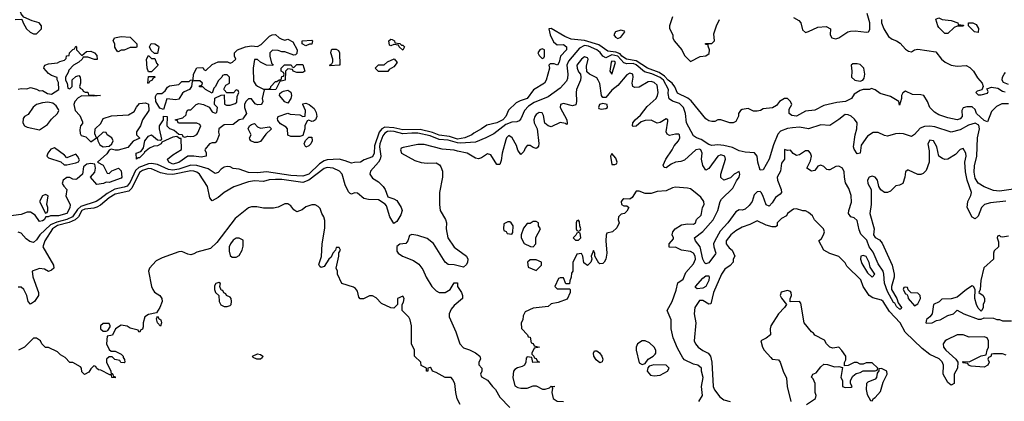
# Model space of a CAD drawing. Header units: inches. Extents: x 2380249 to 2585472, y 382747 to 546448.
# Tile 333 of 626: x 2541680 to 2548182, y 412392 to 414910. Entities that reach past the tile are written whole.
import ezdxf

# ---------------------------------------------------------------- set-up
doc = ezdxf.new("R2010")
doc.units = ezdxf.units.IN
doc.header["$MEASUREMENT"] = 0
doc.layers.add('C5441', color=7, linetype='Continuous')

msp = doc.modelspace()

# ---------------------------------------------------------------- linework, layer by layer
at = {"layer": 'C5441', "color": 4}
for points, elevation in [([(2541650, 414912), (2541694, 414914), (2541702, 414890), (2541724.7, 414850), (2541748.1, 414828.1), (2541770, 414816), (2541790, 414816), (2541822.7, 414850), (2541822.7, 414870), (2541808, 414890), (2541762.7, 414902.7), (2541706, 414926), (2541688.4, 414948.4), (2541655.3, 415050)], 12), ([(2545991.2, 414928.9), (2545971, 414870), (2545971.2, 414851.1), (2545992, 414810), (2545992, 414790), (2546002, 414770), (2546052, 414710), (2546070, 414674), (2546110, 414634), (2546173.6, 414666.4), (2546210, 414671), (2546232.7, 414687.3), (2546235.3, 414710), (2546226, 414734), (2546226, 414746), (2546214, 414746), (2546209, 414749), (2546208, 414752), (2546250, 414752), (2546268, 414770), (2546263.1, 414816.9), (2546281.2, 414870), (2546300.9, 414910)], 12), ([(2546790, 414924.7), (2546825.4, 414905.4), (2546838, 414890), (2546850, 414842), (2546870, 414826), (2546890, 414831), (2546950, 414860.7), (2547004.7, 414864.7), (2547034, 414850), (2547032, 414810), (2547042, 414790), (2547070, 414784), (2547090, 414791), (2547149.5, 414830.5), (2547165.6, 414834.4), (2547196.1, 414836.1), (2547272.9, 414827.1), (2547286, 414830), (2547294, 414846), (2547294, 414890), (2547277.2, 414950)], 12), ([(2548210, 414355.3), (2548166.4, 414353.6), (2548130, 414338), (2548096.9, 414303.1), (2548070, 414235.3), (2548050, 414243.7), (2547999, 414290), (2547990, 414318), (2547970, 414335.3), (2547934.6, 414334.6), (2547910, 414328), (2547901, 414310), (2547904.7, 414270), (2547890, 414255.3), (2547870, 414248.7), (2547810, 414262), (2547750, 414282), (2547720.2, 414300.2), (2547689.4, 414329.4), (2547674, 414370), (2547650, 414408.7), (2547630, 414414), (2547576.4, 414416.4), (2547530, 414438), (2547512, 414428), (2547502, 414410), (2547502, 414390), (2547490, 414346), (2547486, 414370), (2547464, 414384), (2547430, 414402), (2547362, 414422), (2547330, 414448), (2547304.7, 414455.3), (2547291.2, 414448.9), (2547250, 414448.7), (2547230, 414442), (2547190, 414418), (2547172, 414390), (2547134, 414370), (2547076.8, 414363.2), (2546990, 414344.5), (2546930, 414313.2), (2546870, 414305.2), (2546810, 414273.2), (2546778, 414278), (2546762, 414290), (2546760.4, 414319.6), (2546778, 414350), (2546769, 414370), (2546750, 414389), (2546730, 414389.2), (2546698, 414370), (2546676.9, 414343.1), (2546650.9, 414329.1), (2546590, 414322), (2546572, 414310), (2546550, 414305.1), (2546526, 414306), (2546490, 414323.7), (2546450, 414318), (2546438.8, 414310), (2546426.8, 414290), (2546426, 414274), (2546410, 414238), (2546391.2, 414228.9), (2546370, 414228.7), (2546310, 414248.7), (2546290, 414248), (2546270, 414238), (2546250, 414238), (2546230, 414242), (2546210, 414255.3), (2546113.3, 414373.3), (2546091.3, 414391.3), (2546024.4, 414424.4), (2546005.9, 414465.9), (2545988.5, 414490), (2545961.8, 414510), (2545937.9, 414537.9), (2545902.1, 414562.1), (2545826, 414590), (2545750, 414639), (2545687.6, 414650), (2545655.4, 414670), (2545644.5, 414684.5), (2545615.8, 414695.8), (2545562.9, 414702.9), (2545504.2, 414744.2), (2545410, 414772.2), (2545321.6, 414781.6), (2545279.6, 414799.6), (2545190, 414852.7), (2545174, 414850), (2545182.8, 414810), (2545204, 414764), (2545230, 414744.7), (2545270, 414746), (2545290.7, 414730.7), (2545291, 414710), (2545251, 414670), (2545242, 414630), (2545232, 414610), (2545210, 414618), (2545182, 414618), (2545174, 414610), (2545178, 414590), (2545156, 414510), (2545144.7, 414490), (2545072.4, 414447.6), (2545030, 414389.6), (2544984.9, 414375.1), (2544958.8, 414361.2), (2544908, 414312), (2544890.6, 414270), (2544870.5, 414250), (2544830, 414229.6), (2544765.5, 414214.5), (2544730, 414189.5), (2544678, 414162), (2544666, 414150), (2544618.8, 414130), (2544570, 414121.5), (2544518.1, 414138.1), (2544450, 414148.2), (2544405.4, 414165.4), (2544325.4, 414185.4), (2544210, 414183.7), (2544150, 414196.8), (2544090, 414199.7), (2544070.9, 414189.1), (2544053.2, 414166.8), (2544023.2, 414076.8), (2544021.3, 414030), (2544010, 414005.1), (2543955.5, 413984.5), (2543930, 413969), (2543891.6, 413968.4), (2543870, 413962), (2543830, 413979), (2543789.2, 413989.2), (2543710, 413984.7), (2543690, 413978.7), (2543660.4, 413959.6), (2543590.1, 413889.9), (2543550, 413876.9), (2543470, 413882.7), (2543310, 413906.9), (2543250, 413899.7), (2543190, 413901.7), (2543130, 413923.7), (2543090, 413929), (2543070, 413939), (2543050, 413941.2), (2543030, 413937.2), (2543010, 413924), (2542990, 413902), (2542970, 413894), (2542924.9, 413924.9), (2542850, 413947.9), (2542810, 413949.8), (2542730, 413924.5), (2542690, 413916.8), (2542662.3, 413922.3), (2542590, 413954.8), (2542550, 413961.6), (2542530, 413959.4), (2542466.2, 413933.8), (2542444.3, 413915.7), (2542410, 413838.7), (2542390, 413812.1), (2542370, 413803.7), (2542308.1, 413791.9), (2542256.7, 413763.3), (2542210, 413724.5), (2542183.8, 413710), (2542082.8, 413677.2), (2542061.9, 413658.1), (2542027.8, 413610), (2541990, 413591.3), (2541925.3, 413574.7), (2541883.5, 413556.5), (2541813.4, 413490), (2541790, 413458), (2541770, 413439.3), (2541747.3, 413447.3), (2541723.3, 413463.3), (2541690, 413502), (2541670, 413508.7)], 12), ([(2547371.2, 414911.1), (2547371.3, 414890), (2547386, 414850), (2547418, 414798), (2547441, 414781), (2547470, 414771), (2547495.2, 414755.2), (2547530, 414716), (2547550, 414701), (2547570, 414698), (2547589.3, 414710.7), (2547610, 414716), (2547730, 414698), (2547768.2, 414648.2), (2547790.5, 414630.5), (2547830, 414610.7), (2547870, 414604), (2547930, 414607.7), (2547953.8, 414593.8), (2547978.8, 414570), (2548005.5, 414525.5), (2548036, 414490), (2548042, 414470), (2548032.7, 414447.3), (2548002, 414438), (2547994, 414430), (2548010, 414414), (2548030, 414414), (2548070, 414426), (2548075.3, 414435.3), (2548067.3, 414452.7), (2548096.4, 414463.6), (2548138.8, 414458.8), (2548170, 414438), (2548187.3, 414432.7)], 12), ([(2541670, 414450.7), (2541690, 414456), (2541727.3, 414452.7), (2541750, 414462), (2541790, 414451.3), (2541810, 414441), (2541830, 414442), (2541863.5, 414423.5), (2541890, 414418), (2541938, 414450), (2541935.3, 414495.3), (2541928, 414512), (2541928, 414528), (2541890, 414542), (2541870, 414555.3), (2541838, 414590), (2541840.4, 414599.6), (2541846, 414610), (2541870, 414618), (2541930, 414624.7), (2541945.6, 414634.4), (2541976.4, 414643.6), (2541987.3, 414652.7), (2541988.9, 414671.1), (2542006, 414674), (2542008, 414690), (2542030, 414714), (2542042, 414718), (2542050, 414734), (2542054, 414730), (2542054, 414710), (2542090, 414674), (2542120.4, 414699.6), (2542150, 414702), (2542174, 414690), (2542190, 414674), (2542192, 414648), (2542172.7, 414647.3), (2542130, 414662), (2542098, 414662), (2542092, 414650), (2542070, 414628.7), (2542034, 414610), (2542003.6, 414576.4), (2541999.6, 414560.4), (2541982, 414530), (2541982, 414510), (2541994, 414490), (2541998, 414458), (2542010, 414454), (2542026, 414470), (2542027.3, 414512.7), (2542050, 414534), (2542070, 414542), (2542078, 414530), (2542082, 414510), (2542082, 414490), (2542074, 414470), (2542078, 414458), (2542094, 414450), (2542098, 414438), (2542112, 414432), (2542130, 414431.3), (2542134, 414414), (2542214, 414410), (2542170, 414406), (2542090, 414408), (2542065.4, 414394.6), (2542044.7, 414370), (2542038, 414350), (2542046, 414310), (2542076.8, 414276.8), (2542095.3, 414235.3), (2542094.4, 414225.6), (2542082, 414210), (2542076.9, 414183.1), (2542078, 414158), (2542086, 414146), (2542117.3, 414137.3), (2542150, 414104.7), (2542186, 414130), (2542176.4, 414156.4), (2542179, 414190), (2542214.6, 414225.4), (2542230, 414258), (2542285.6, 414274.4), (2542398, 414282), (2542436.6, 414303.4), (2542450, 414332), (2542470, 414356), (2542510, 414361), (2542531.3, 414351.3), (2542532, 414310), (2542491.3, 414250), (2542478, 414210), (2542452, 414170), (2542452, 414150), (2542472, 414128), (2542430, 414109), (2542393.2, 414066.8), (2542330, 414049), (2542310, 414048.7), (2542284.7, 414055.3), (2542270, 414048), (2542254.4, 414025.6), (2542194, 413970), (2542232, 413950), (2542258, 413898), (2542270, 413894), (2542288.4, 413911.6), (2542332, 413930), (2542350, 413912), (2542353.4, 413870), (2542350, 413864), (2542270, 413835.3), (2542250, 413838), (2542234, 413830), (2542190, 413822), (2542148, 413870), (2542175.5, 413904.5), (2542181.2, 413930), (2542176.4, 413956.4), (2542150, 413961.2), (2542123.5, 413956.5), (2542101, 413939), (2542094, 413890), (2542059.8, 413860.2), (2542050, 413855.3), (2542030, 413857.2), (2542010, 413869.2), (2541990, 413869.2), (2541966, 413850), (2541961, 413830), (2541970.7, 413810.7), (2541991.3, 413790), (2541984.7, 413744.7), (2542012, 413690), (2542010, 413668), (2541990.5, 413630), (2541935.1, 413615.1), (2541883.6, 413616.4), (2541868.7, 413608.7), (2541851.3, 413608.7), (2541842, 413590), (2541830, 413582), (2541810, 413578), (2541780.9, 413620.9), (2541750, 413639.5), (2541730, 413639.5), (2541690, 413624.2), (2541571.6, 413608.4)], 8), ([(2548322.3, 413802.3), (2548150, 413777.7), (2548110, 413782.6), (2548050, 413807), (2548010, 413831.6), (2547990, 413864.5), (2547983.5, 413903.5), (2547984.9, 413944.9), (2547999.9, 414010), (2548005, 414130), (2548017.8, 414190), (2548013.9, 414213.9), (2547990, 414227.4), (2547945.2, 414214.8), (2547890, 414182.9), (2547830, 414166.8), (2547722.9, 414202.9), (2547690, 414207.9), (2547654.1, 414205.9), (2547626.1, 414193.9), (2547590, 414153.3), (2547570, 414139.6), (2547516.8, 414156.8), (2547490, 414159.3), (2547463, 414157), (2547410, 414140.5), (2547390, 414145.1), (2547350, 414166), (2547315.3, 414164.7), (2547278, 414142), (2547237.1, 414082.9), (2547230.4, 414029.6), (2547210, 414025.2), (2547190, 414055.3), (2547185.6, 414070), (2547196.2, 414150), (2547207, 414190), (2547209.3, 414230), (2547193.3, 414253.3), (2547170, 414272.7), (2547150, 414282.7), (2547130, 414285.2), (2547090, 414252.3), (2547030, 414212.7), (2546970, 414215.1), (2546890, 414189.6), (2546830, 414200.4), (2546783.2, 414196.8), (2546750, 414192.1), (2546704.9, 414175.1), (2546686.2, 414153.8), (2546656.8, 414083.2), (2546630, 413989.3), (2546590, 413919), (2546570, 413918), (2546554, 413970), (2546549.4, 414009.4), (2546531.8, 414031.8), (2546470, 414035.1), (2546430, 414043.5), (2546386.2, 414066.2), (2546330, 414079.4), (2546290, 414083.7), (2546250, 414080.4), (2546230, 414087.1), (2546179.2, 414119.2), (2546149.3, 414130), (2546130, 414144.5), (2546083.5, 414230), (2546076.4, 414290), (2546063.1, 414330), (2546037.3, 414357.3), (2545990, 414372.2), (2545968, 414388), (2545962.9, 414422.9), (2545964.7, 414450), (2545931.2, 414510), (2545910, 414528.1), (2545853.4, 414553.4), (2545806.4, 414566.4), (2545750, 414612.3), (2545730, 414619.6), (2545690, 414619.5), (2545670, 414624.8), (2545629.8, 414670), (2545590, 414678.5), (2545550, 414657.6), (2545530, 414669.7), (2545512.8, 414692.8), (2545490.5, 414710.5), (2545435.5, 414735.5), (2545410, 414739.5), (2545377.2, 414722.8), (2545302.9, 414637.1), (2545294, 414610), (2545299.8, 414550), (2545297.7, 414522.3), (2545290, 414504.2), (2545250, 414456.9), (2545170, 414400.5), (2545076.3, 414363.7), (2545040.4, 414339.6), (2545013.4, 414310), (2544990, 414256), (2544977.1, 414242.9), (2544963.1, 414236.9), (2544930, 414234), (2544890, 414219.1), (2544810, 414156.8), (2544759.1, 414130), (2544690, 414102.5), (2544590, 414094.5), (2544570, 414096.2), (2544510, 414115.9), (2544450, 414120.2), (2544390, 414142.7), (2544310, 414160.2), (2544270, 414161.9), (2544210, 414156.5), (2544152.9, 414173), (2544130, 414175), (2544108.1, 414171.9), (2544090, 414162), (2544076.8, 414143.2), (2544058.6, 414090), (2544055.9, 414070), (2544063.8, 414010), (2544060.2, 413990), (2544050, 413969.6), (2543995.5, 413910), (2543993, 413890), (2544010, 413864.9), (2544050, 413840.3), (2544080.8, 413810), (2544093, 413790), (2544110, 413741), (2544150, 413728.4), (2544170, 413716.5), (2544199.6, 413670), (2544205.3, 413650), (2544197.4, 413622.6), (2544170, 413577.2), (2544150, 413565.2), (2544123.5, 413610), (2544102, 413682), (2544093.4, 413693.4), (2544050, 413721.7), (2543983.6, 413723.6), (2543953.2, 413730), (2543910, 413765.1), (2543890, 413766.3), (2543870, 413759.5), (2543862.7, 413762.7), (2543850, 413774), (2543830, 413820.9), (2543808.4, 413890), (2543790.7, 413910.7), (2543749, 413930), (2543710, 413934), (2543690, 413928.7), (2543590.1, 413849.9), (2543550, 413835.5), (2543410, 413855), (2543370, 413855.8), (2543327.9, 413852.1), (2543290, 413841.6), (2543230, 413846), (2543190, 413839.6), (2543094, 413806), (2543030, 413769.5), (2542990, 413736.2), (2542950, 413714), (2542934.8, 413734.8), (2542919.5, 413810), (2542867.3, 413890), (2542850, 413903), (2542830.7, 413910.7), (2542810, 413911.8), (2542690, 413888.8), (2542650.7, 413890.7), (2542610, 413898.7), (2542550, 413926.4), (2542530, 413927), (2542490, 413914.5), (2542470, 413901.5), (2542420.9, 413799.1), (2542400.6, 413779.4), (2542310, 413758.5), (2542270, 413734.4), (2542214.4, 413685.6), (2542190, 413672.8), (2542170, 413666.2), (2542110, 413660.2), (2542090, 413650.6), (2542067.3, 413610), (2542046.3, 413590), (2542007.3, 413572.7), (2541929.2, 413550.8), (2541895.8, 413530), (2541845.7, 413450), (2541831.8, 413410), (2541902.8, 413290), (2541906, 413270), (2541890, 413257.2), (2541870, 413249.3), (2541842.7, 413262.7), (2541810, 413269.2), (2541762, 413250), (2541767.3, 413212.7), (2541804, 413110), (2541802.8, 413090), (2541777.1, 413050), (2541750, 413033.2), (2541736, 413050), (2541727.6, 413090), (2541707.6, 413130), (2541690, 413144.7), (2541670, 413145.7)], 16), ([(2548191.5, 413711.5), (2548090, 413701.5), (2548050.6, 413690), (2548030.3, 413670), (2548010, 413612.7), (2547990, 413595.1), (2547970, 413606.6), (2547937.6, 413670), (2547941.6, 413710), (2547962, 413750), (2547964.4, 413770), (2547936.5, 413850), (2547925.8, 413905.8), (2547920.5, 413970), (2547929.3, 414010), (2547929, 414030), (2547910, 414059), (2547890, 414054), (2547860.4, 414019.6), (2547810, 413989), (2547790, 413988), (2547773.6, 413993.6), (2547748.7, 414008.7), (2547737.2, 414070), (2547715.3, 414110), (2547690, 414114), (2547678, 414090), (2547685.4, 414045.4), (2547684.7, 413970), (2547665.4, 413914.6), (2547645.4, 413894.6), (2547630, 413888.7), (2547610, 413888.7), (2547550, 413918), (2547543.6, 413916.4), (2547530, 413906), (2547524.7, 413870), (2547511.2, 413828.9), (2547490, 413818), (2547466.4, 413813.6), (2547430, 413778), (2547410, 413768.7), (2547390, 413768.7), (2547366.3, 413786.3), (2547353.2, 413810), (2547345.6, 413850), (2547330, 413871.8), (2547310, 413878), (2547290, 413871.6), (2547279.1, 413850), (2547280.7, 413830), (2547303.1, 413790), (2547302.6, 413690), (2547294.7, 413630), (2547322, 413530), (2547317.1, 413490), (2547330, 413473.4), (2547357.4, 413457.4), (2547375.9, 413435.9), (2547441.7, 413290), (2547455.3, 413230), (2547454.3, 413210), (2547436.5, 413150), (2547437.1, 413130), (2547471.9, 413070), (2547481.7, 413041.7), (2547502.8, 413010), (2547499.1, 413000.9), (2547490, 412999.3), (2547470, 413017.2), (2547458.6, 413038.6), (2547450, 413044.5), (2547410, 413115.3), (2547391.3, 413171.3), (2547387.2, 413230), (2547381.2, 413250), (2547350, 413299.5), (2547314.9, 413374.9), (2547288.5, 413410), (2547274.9, 413454.9), (2547234.6, 413494.6), (2547222.7, 413522.7), (2547210, 413584.5), (2547190, 413603.5), (2547169.2, 413610), (2547153.6, 413630), (2547155.1, 413650), (2547173.2, 413706.8), (2547170.6, 413749.4), (2547155.1, 413795.1), (2547134.2, 413834.2), (2547126, 413870), (2547125.3, 413905.3), (2547113, 413930), (2547090, 413942.7), (2547070, 413941.2), (2547030, 413919), (2547020.2, 413920.2), (2547010, 413922), (2546990, 413941.2), (2546970, 413949.2), (2546950, 413944), (2546930, 413915.3), (2546908, 413910), (2546878, 413930), (2546902.5, 413977.5), (2546908, 414010), (2546901.3, 414030), (2546890, 414043.6), (2546870, 414045.4), (2546830, 414017.6), (2546810, 414014), (2546787.2, 414027.2), (2546770, 414048.7), (2546750, 414046), (2546730, 414053.2), (2546730.8, 413990), (2546710, 413964), (2546703, 413910), (2546682.4, 413870), (2546683.1, 413850), (2546707.7, 413790), (2546710, 413768.7), (2546702, 413758), (2546670, 413737.2), (2546650, 413702), (2546630, 413679), (2546610, 413688.7), (2546587.3, 413750), (2546575.6, 413770), (2546570, 413775.6), (2546550, 413774.7), (2546544.4, 413770), (2546530, 413754), (2546515.8, 413710), (2546496.2, 413683.8), (2546470, 413659.5), (2546450, 413653.6), (2546430, 413654.7), (2546410, 413642.9), (2546357, 413570), (2546306.4, 413513.6), (2546269.5, 413450.5), (2546262.6, 413430), (2546263.6, 413410), (2546277.1, 413370), (2546274.9, 413365.1), (2546230, 413306), (2546210, 413299.6), (2546203.7, 413303.7), (2546190, 413329), (2546173.3, 413410), (2546143.5, 413450), (2546136.2, 413470), (2546190, 413513.1), (2546259.4, 413590), (2546290.8, 413650), (2546305.4, 413710), (2546314.1, 413725.9), (2546390, 413798.4), (2546412.8, 413847.2), (2546431.2, 413870), (2546436.2, 413890), (2546430, 413908.7), (2546398.8, 413890), (2546373.8, 413866.2), (2546328.7, 413850), (2546309.6, 413869.6), (2546309.4, 413890), (2546340.5, 413990), (2546336.3, 414010), (2546310, 414018.3), (2546290.7, 414010), (2546231.7, 413928.3), (2546210, 413917.2), (2546190, 413948.7), (2546182, 413990), (2546186.6, 414030), (2546177.4, 414050), (2546170, 414055.6), (2546144.4, 414050), (2546070, 413982.7), (2546045.9, 413974.2), (2546010, 413969.6), (2545983, 413957), (2545950, 413933.2), (2545935.3, 413935.3), (2545929.5, 413950), (2545947.8, 413990), (2545989.6, 414050), (2546002.2, 414077.8), (2546030.9, 414110), (2546038.9, 414130), (2546036.2, 414150), (2546030, 414155.1), (2546010, 414154.7), (2545970, 414146.6), (2545954.8, 414154.8), (2545949.6, 414170.4), (2545959.6, 414239.6), (2545959, 414250), (2545950, 414256), (2545910, 414231.8), (2545890, 414226.6), (2545850, 414247.3), (2545810, 414244.4), (2545784.6, 414235.4), (2545750, 414207), (2545730, 414204), (2545726.6, 414210), (2545729.6, 414230), (2545745.1, 414250), (2545780.1, 414279.9), (2545822.4, 414337.6), (2545882.6, 414390), (2545892.8, 414410), (2545895.3, 414430), (2545890, 414476.9), (2545870, 414494.4), (2545850, 414500.9), (2545830, 414499.2), (2545770, 414463.5), (2545742.4, 414462.4), (2545729.8, 414469.8), (2545723.5, 414490), (2545730.9, 414530), (2545729.6, 414549.6), (2545710, 414556.4), (2545690, 414545.1), (2545630, 414475.6), (2545590, 414445.6), (2545550, 414395.6), (2545530, 414396.2), (2545521.7, 414410), (2545510, 414488.7), (2545500.7, 414510), (2545490, 414526), (2545442, 414550), (2545425.6, 414565.6), (2545423.7, 414603.7), (2545433.3, 414650), (2545430, 414659), (2545410, 414664.5), (2545388.8, 414650), (2545359.5, 414610), (2545360.4, 414590), (2545370, 414566), (2545382.8, 414550), (2545384.9, 414530), (2545383, 414510), (2545357.6, 414450), (2545353.7, 414430), (2545356.4, 414370), (2545352.4, 414347.6), (2545330, 414340.9), (2545270, 414357), (2545250.8, 414349.2), (2545248.2, 414330), (2545294, 414250), (2545295.3, 414224.7), (2545290, 414218), (2545284.7, 414224.7), (2545250, 414232), (2545190, 414203.7), (2545169.6, 414209.6), (2545147, 414227), (2545138.6, 414278.6), (2545130, 414294.7), (2545110, 414298), (2545090, 414284.5), (2545081.1, 414270), (2545075.8, 414250), (2545077.1, 414230), (2545096.3, 414190), (2545108.2, 414091.8), (2545105.5, 414074.5), (2545096.1, 414063.9), (2545090, 414060.9), (2545070, 414067.3), (2545050, 414079.5), (2545030, 414079), (2545018, 414062), (2545010, 414039), (2544990, 414021.2), (2544970, 414048.7), (2544960.7, 414080.7), (2544932, 414130), (2544910, 414145.2), (2544894.8, 414130), (2544890, 414118), (2544866.7, 414030), (2544859.5, 413980.5), (2544850, 413955.3), (2544830, 413955.3), (2544790, 414017.2), (2544770, 414025.2), (2544730, 413997.2), (2544710, 413992.7), (2544690, 413996), (2544634, 414030), (2544570, 414041.3), (2544550, 414049.5), (2544470, 414055.1), (2544350, 414085.2), (2544310, 414085.2), (2544212.7, 414067.3), (2544198, 414062), (2544194, 414050), (2544202, 414030), (2544290, 413981), (2544330, 413966.8), (2544370, 413962.8), (2544430, 413964.7), (2544451.2, 413951.1), (2544459.8, 413939.8), (2544471.3, 413910), (2544471.3, 413870), (2544452, 413770), (2544451.3, 413690), (2544456, 413650), (2544490.9, 413590.9), (2544498, 413570), (2544496, 413530), (2544506.8, 413470), (2544548, 413408), (2544630.8, 413350), (2544638.8, 413330), (2544637.3, 413310), (2544630, 413295.3), (2544610, 413278), (2544550, 413293.2), (2544510, 413295.3), (2544489.3, 413309.3), (2544412.8, 413432.8), (2544370, 413466), (2544310, 413486.6), (2544270, 413492.7), (2544254.8, 413485.2), (2544242.8, 413450), (2544230, 413434), (2544190, 413427.6), (2544170, 413412.8), (2544170, 413383), (2544179.5, 413370), (2544208, 413350), (2544281.4, 413321.4), (2544316.2, 413296.2), (2544342.4, 413262.4), (2544364.9, 413210), (2544400.5, 413150), (2544430, 413120.5), (2544450, 413110.6), (2544490, 413110.8), (2544522, 413130), (2544550, 413174), (2544570, 413174), (2544572, 413150), (2544598, 413110), (2544604.7, 413090), (2544604.7, 413070), (2544550, 413024), (2544530, 412999), (2544514.8, 412970), (2544514.8, 412950), (2544561, 412850), (2544586, 412770), (2544610, 412744.7), (2544650, 412731.3), (2544690, 412711), (2544718, 412690), (2544722, 412670), (2544712, 412650), (2544712.7, 412632.7), (2544732, 412610), (2544732, 412590), (2544722, 412570), (2544730, 412554), (2544770, 412532), (2544801, 412490), (2544822.8, 412470), (2544850, 412418.8), (2544916, 412350)], 24), ([(2548210, 414482), (2548176.4, 414496.4), (2548168, 414510), (2548169, 414530), (2548182, 414550), (2548190, 414562)], 12), ([(2546165.2, 412390), (2546189.3, 412430), (2546182.7, 412490), (2546192.7, 412550), (2546182, 412590), (2546182, 412610), (2546158, 412630), (2546130, 412638), (2546070, 412666), (2546058.4, 412678.4), (2546022.7, 412742.7), (2545994.5, 412810), (2545980.9, 412870), (2545981.2, 412930), (2545955.3, 412990), (2545989, 413050), (2546015.5, 413124.5), (2546026.6, 413173.4), (2546061.2, 413198.8), (2546078.9, 413241.1), (2546130, 413298.8), (2546142, 413330), (2546139.5, 413350), (2546130, 413369), (2546110, 413381.2), (2546050, 413388.7), (2546010, 413408.7), (2545970, 413406), (2545968, 413410), (2545968.7, 413430), (2545996.4, 413463.6), (2545998, 413470), (2545989, 413490), (2545994, 413510), (2546009.2, 413530), (2546050, 413555.5), (2546090, 413562), (2546130, 413561), (2546142, 413570), (2546149.4, 413590.6), (2546179, 413621), (2546182, 413630), (2546189, 413670), (2546199, 413690), (2546197.2, 413710), (2546178, 413738), (2546130, 413779), (2546110, 413793.2), (2546090, 413797.2), (2546010, 413805.2), (2545990, 413801.2), (2545950, 413781.2), (2545890, 413775.3), (2545850, 413764), (2545810, 413762), (2545770, 413778), (2545750, 413778), (2545723.6, 413736.4), (2545710, 413726), (2545670, 413728), (2545659.6, 413720.4), (2545652, 413710), (2545654, 413690), (2545670, 413682), (2545690, 413682), (2545702, 413670), (2545690, 413646), (2545674, 413630), (2545652.7, 413627.3), (2545634, 413610), (2545632, 413590), (2545638, 413570), (2545623.6, 413536.4), (2545594, 413510), (2545558, 413502), (2545552.7, 413487.3), (2545550.8, 413450), (2545557.3, 413370), (2545550.5, 413330), (2545538.8, 413310), (2545530, 413301.2), (2545510, 413299), (2545503.7, 413303.7), (2545478, 413350), (2545478, 413370), (2545470, 413386), (2545454, 413350), (2545458, 413330), (2545451.3, 413310), (2545430, 413288.7), (2545404.7, 413304.7), (2545398, 413350), (2545390, 413366), (2545358, 413362), (2545332.7, 413307.3), (2545331.6, 413251.6), (2545323.6, 413236.4), (2545322, 413210), (2545312.7, 413187.3), (2545310, 413166), (2545287.3, 413167.3), (2545270, 413206), (2545250, 413206), (2545238, 413202), (2545214, 413150), (2545230, 413134), (2545310, 413134), (2545314, 413130), (2545314, 413110), (2545294.4, 413065.6), (2545236.8, 413043.2), (2545190, 413034), (2545170, 413018), (2545070, 413006), (2545018, 412982), (2545003.6, 412956.4), (2545002, 412930), (2544992, 412910), (2544992.7, 412872.7), (2545034, 412830), (2545038, 412818), (2545050, 412814), (2545058, 412778), (2545070, 412774), (2545078, 412758), (2545112, 412750), (2545078, 412742), (2545062, 412710), (2545062, 412702), (2545074, 412690), (2545078, 412678), (2545090, 412674), (2545098, 412658), (2545112, 412650), (2545068, 412648), (2545062, 412682), (2545030, 412686), (2545023.6, 412676.4), (2545022, 412650), (2545014, 412630), (2544998.8, 412621.2), (2544967.1, 412612.9), (2544950, 412602), (2544941, 412590), (2544936, 412550), (2544950, 412494), (2544970, 412482), (2544990, 412478), (2545030, 412478), (2545070, 412494), (2545090, 412494), (2545131.6, 412471.6), (2545150, 412471.3), (2545179, 412481), (2545190, 412491.3), (2545214, 412490), (2545194, 412486), (2545198, 412478), (2545193, 412450), (2545202.8, 412410), (2545230, 412393.4), (2545270.7, 412390.7)], 28), ([(2544588, 412370), (2544568.8, 412408.9), (2544559, 412450), (2544552.3, 412510), (2544539, 412539), (2544530, 412548), (2544488.8, 412548.9), (2544430, 412582), (2544406, 412590), (2544398, 412610), (2544390, 412615.3), (2544374, 412610), (2544374, 412590), (2544366, 412590), (2544366, 412610), (2544330, 412628), (2544328.7, 412650), (2544288, 412690), (2544288, 412730), (2544268, 412770), (2544268, 412890), (2544258, 412930), (2544250, 412946), (2544206, 412990), (2544206, 413030), (2544214.6, 413045.4), (2544218, 413070), (2544210, 413086), (2544174, 413070), (2544174, 413030), (2544150, 413006), (2544130, 413008), (2544070, 413038), (2544034.6, 413074.6), (2544010, 413088), (2543990, 413088), (2543950, 413068.7), (2543928.8, 413068.9), (2543919, 413079), (2543910, 413118), (2543896.5, 413136.5), (2543884.7, 413144.7), (2543806, 413170), (2543778, 413230), (2543778, 413250), (2543768.7, 413270), (2543788, 413350), (2543788, 413372), (2543798, 413390), (2543790, 413406), (2543770, 413406), (2543766, 413390), (2543747.3, 413370), (2543736.8, 413343.2), (2543721, 413330), (2543690, 413282), (2543670, 413275.3), (2543661.2, 413281.2), (2543655.3, 413295.3), (2543672.9, 413347.1), (2543678, 413430), (2543694, 413534), (2543694.6, 413585.4), (2543688.7, 413610), (2543675.3, 413630), (2543663.1, 413663.1), (2543650, 413678), (2543630, 413688), (2543610, 413688.7), (2543590, 413682), (2543570, 413674), (2543544.5, 413655.5), (2543510, 413642), (2543490, 413655.3), (2543470, 413682), (2543450, 413695.3), (2543430, 413695.3), (2543386.4, 413673.6), (2543354.8, 413665.2), (2543290, 413666.6), (2543245.8, 413674.2), (2543210, 413674.5), (2543190, 413669.3), (2543101.7, 413598.3), (2542981.4, 413438.6), (2542939.9, 413400.1), (2542850, 413376), (2542830, 413364), (2542810, 413359.3), (2542790, 413362.7), (2542750, 413379.3), (2542730, 413377.2), (2542621.4, 413338.6), (2542580.7, 413319.3), (2542538, 413270), (2542531.3, 413250), (2542550.8, 413150), (2542558.8, 413130), (2542570, 413111.3), (2542604.7, 413090), (2542618.8, 413070), (2542620.7, 413050), (2542606, 413010), (2542583.6, 412976.4), (2542530, 412965.2), (2542506.8, 412950), (2542494.8, 412910), (2542496, 412884), (2542491.6, 412868.4), (2542478, 412862), (2542472.7, 412847.3), (2542466, 412850), (2542462, 412862), (2542410, 412875.3), (2542390, 412888.7), (2542350, 412894), (2542312, 412870), (2542292.7, 412827.3), (2542258, 412822), (2542252, 412770), (2542270, 412734), (2542283.6, 412723.6), (2542310, 412722), (2542350, 412702), (2542362, 412690), (2542362, 412682), (2542372.7, 412667.3), (2542374, 412650), (2542370, 412646), (2542348.4, 412648.4), (2542342, 412662), (2542308.4, 412668.4), (2542290, 412686), (2542270, 412686), (2542254, 412670), (2542252, 412650), (2542282, 412590), (2542282, 412582), (2542294, 412570), (2542298, 412558), (2542310, 412554), (2542310, 412546), (2542289.1, 412549.1), (2542286, 412566), (2542274, 412566), (2542216.4, 412596.4), (2542200.4, 412600.4), (2542186, 412610), (2542182, 412622), (2542170, 412626), (2542150, 412606), (2542136.9, 412583.1), (2542108.4, 412568.4), (2542090, 412586), (2542088, 412610), (2542080.4, 412620.4), (2542030, 412648), (2542010, 412648), (2541980.4, 412680.4), (2541950, 412698), (2541930, 412718), (2541870, 412746), (2541850, 412746), (2541826, 412770), (2541818, 412790), (2541790, 412808), (2541770, 412808), (2541712, 412750), (2541672, 412730)], 24), ([(2548195.3, 412695.3), (2548170, 412706), (2548110, 412706), (2548098, 412702), (2548092.7, 412687.3), (2548078, 412682), (2548074, 412670), (2548082, 412650), (2548074, 412630), (2548050, 412618), (2547963.1, 412623.1), (2547946, 412630), (2547942, 412642), (2547910, 412646), (2547906, 412650), (2547910, 412654), (2547950, 412652), (2548030, 412692), (2548062, 412698), (2548068, 412730), (2548078, 412750), (2548078, 412790), (2548068, 412810), (2548050, 412817.2), (2547950, 412815.1), (2547910, 412829.4), (2547870, 412829.4), (2547802.5, 412797.5), (2547791.3, 412790), (2547778, 412770), (2547781, 412750), (2547796, 412730), (2547862, 412670), (2547874, 412650), (2547872, 412610), (2547851, 412570), (2547851, 412510), (2547830, 412498), (2547810, 412515.3), (2547777.2, 412570), (2547781.2, 412630), (2547772.7, 412652.7), (2547752.5, 412672.5), (2547690, 412701.2), (2547640.1, 412740.1), (2547527.5, 412847.5), (2547493.2, 412910), (2547424.4, 412984.4), (2547381.2, 413050), (2547370, 413059.3), (2547313.6, 413073.6), (2547288.7, 413090), (2547249, 413150), (2547234, 413194), (2547143.1, 413283.1), (2547130, 413306), (2547090, 413348), (2547030, 413366), (2546990, 413388), (2546958, 413450), (2546974.6, 413465.4), (2546988.7, 413490), (2546994, 413510), (2546989, 413530), (2546928, 413590), (2546914.6, 413614.6), (2546890, 413638), (2546868.7, 413648.7), (2546851.3, 413648.7), (2546810, 413662), (2546790, 413659), (2546751.3, 413630), (2546743.6, 413616.4), (2546710, 413598), (2546682, 413570), (2546682, 413550), (2546670, 413542), (2546650, 413542), (2546610, 413555.1), (2546550, 413582), (2546502.5, 413557.5), (2546450, 413541.2), (2546410, 413517.2), (2546376, 413490), (2546344.7, 413450), (2546344.7, 413430), (2546365.2, 413405.2), (2546384.7, 413390), (2546402, 413350), (2546391, 413329), (2546390.8, 413310), (2546372.3, 413287.7), (2546337.1, 413262.9), (2546314.8, 413230), (2546261.6, 413110), (2546244.7, 413035.3), (2546230, 413033.2), (2546190, 413056), (2546170, 413056), (2546138.4, 413010), (2546134.4, 412970), (2546144, 412910), (2546133.4, 412790), (2546142, 412770), (2546160.7, 412750), (2546190, 412728.2), (2546226, 412710), (2546242, 412690), (2546250.6, 412650), (2546258.8, 412490), (2546267.9, 412467.9), (2546302.5, 412422.5), (2546330, 412401), (2546370.8, 412390.8)], 28), ([(2548210, 413481.2), (2548170, 413475.3), (2548158, 413478), (2548150, 413486), (2548138, 413482), (2548134, 413470), (2548143.6, 413443.6), (2548144.7, 413410), (2548116, 413384), (2548110.9, 413369.1), (2548111.2, 413328.9), (2548047.3, 413272.7), (2548026, 413190), (2548022, 413130), (2548014, 413110), (2548042, 413090), (2548051.3, 413070), (2548051.3, 413050), (2548042, 413030), (2548042, 413010), (2548034, 412990), (2548030, 412986), (2548010, 413006), (2547998, 413030), (2547988, 413070), (2547988.7, 413130), (2547978, 413150), (2547970, 413154), (2547931.3, 413130), (2547870, 413078), (2547830, 413068), (2547770, 413066), (2547752, 413048), (2547714, 413030), (2547704.7, 412970), (2547691.2, 412948.9), (2547667.5, 412932.5), (2547664.7, 412910), (2547670, 412906.8), (2547706, 412910), (2547735.1, 412924.9), (2547758, 412930), (2547810, 412958), (2547846, 412970), (2547870, 412994), (2547914, 412970), (2548010, 412934), (2548030, 412934), (2548050, 412942), (2548110, 412941), (2548131.6, 412931.6), (2548151.2, 412931.1), (2548170, 412922), (2548230, 412922)], 28), ([(2546875.3, 412370), (2546935.3, 412410), (2546939, 412430), (2546933.2, 412450), (2546934, 412510), (2546920.2, 412540.2), (2546909.1, 412550.9), (2546918, 412570), (2546939.5, 412580.5), (2546970, 412618.8), (2546990, 412636), (2547015.3, 412635.3), (2547059.6, 412619.6), (2547090, 412622), (2547114, 412614), (2547102, 412550), (2547114, 412530), (2547114, 412490), (2547130, 412482), (2547170, 412484.7), (2547178, 412490), (2547166, 412510), (2547166, 412530), (2547182, 412558), (2547204.7, 412575.3), (2547230, 412582), (2547250, 412594), (2547330, 412594), (2547342, 412598), (2547346, 412610), (2547310, 412646), (2547270, 412646), (2547250, 412638), (2547230, 412638), (2547210, 412648), (2547190, 412648), (2547150, 412628), (2547126, 412626), (2547127.3, 412647.3), (2547135.3, 412664.7), (2547135.3, 412690), (2547110, 412728), (2547090, 412748), (2547050, 412742), (2547029.1, 412749.1), (2547008, 412770), (2546994.6, 412794.6), (2546930, 412829), (2546922, 412842), (2546909.2, 412850), (2546859.3, 412910), (2546838.6, 413038.6), (2546829.5, 413049.5), (2546768.8, 413048.9), (2546768.8, 413068.9), (2546777, 413090), (2546775.1, 413110), (2546770, 413117.2), (2546750, 413122), (2546708.1, 413111.9), (2546700.7, 413090), (2546710, 413071.3), (2546744.7, 413030), (2546730.8, 413010), (2546690.8, 412970), (2546641, 412890), (2546636, 412870), (2546638, 412830), (2546610, 412808.7), (2546574, 412790), (2546584.7, 412750), (2546596, 412730), (2546639.9, 412679.9), (2546650, 412670.8), (2546690, 412664.7), (2546701, 412650), (2546721, 412590), (2546743.5, 412543.5), (2546747.3, 412490), (2546771.3, 412390)], 32)]:
    msp.add_lwpolyline(points, dxfattribs=dict(at, elevation=elevation))
for points, elevation in [([(2547790, 414818), (2547750, 414858), (2547742, 414870), (2547730, 414914), (2547750, 414922), (2547771.3, 414911.3), (2547830, 414904.7), (2547874, 414890), (2547878, 414878), (2547912.7, 414872.7), (2547910, 414866), (2547870, 414866), (2547850, 414858), (2547810, 414818)], 12), ([(2548010, 414826), (2547986, 414830), (2547946, 414870), (2547946, 414890), (2547974, 414890), (2547996.9, 414876.9), (2548011.2, 414851.1)], 12), ([(2542330, 414698), (2542323.1, 414703.1), (2542308.4, 414728.4), (2542308, 414750), (2542298, 414770), (2542306, 414790), (2542350, 414798), (2542410, 414794), (2542454, 414750), (2542454, 414730), (2542450, 414726), (2542410, 414726), (2542370, 414708.7), (2542350, 414708)], 8), ([(2543430, 414774), (2543450, 414782), (2543483.6, 414763.6), (2543511.6, 414711.6), (2543510, 414686), (2543502, 414678), (2543490, 414675.3), (2543430, 414698), (2543410, 414698), (2543387.3, 414707.3), (2543350, 414708), (2543332, 414690), (2543332, 414670), (2543342, 414622), (2543352.7, 414612.7), (2543352, 414608), (2543310, 414608.7), (2543269, 414629), (2543250, 414648), (2543230, 414646), (2543221, 414590), (2543224.7, 414504.7), (2543239.6, 414479.6), (2543250, 414472), (2543290, 414452), (2543327.3, 414452.7), (2543338, 414462), (2543338, 414470), (2543370, 414502), (2543378, 414502), (2543394, 414514), (2543406, 414514), (2543410, 414534), (2543422, 414538), (2543426, 414550), (2543422, 414562), (2543406, 414570), (2543406, 414590), (2543428.4, 414611.6), (2543471.6, 414611.6), (2543478, 414598), (2543490, 414594), (2543510, 414614), (2543550, 414614), (2543562, 414570), (2543550, 414562), (2543510, 414562), (2543486, 414570), (2543482, 414582), (2543450, 414586), (2543434, 414570), (2543432, 414510), (2543398, 414502), (2543371.6, 414448.4), (2543294, 414446), (2543281, 414390), (2543284.7, 414370), (2543282, 414358), (2543274, 414350), (2543250, 414348), (2543234.6, 414354.6), (2543210, 414388), (2543190, 414388), (2543172, 414370), (2543164.7, 414350), (2543164.7, 414330), (2543178, 414290), (2543158.5, 414261.5), (2543150, 414254), (2543130, 414248.7), (2543090, 414218), (2543030, 414215.3), (2542994, 414190), (2542992, 414168), (2542996, 414150), (2542982, 414110), (2542970, 414098), (2542950, 414098), (2542934, 414090), (2542903.6, 414056.4), (2542902, 414050), (2542911.3, 414031.3), (2542910.5, 414009.5), (2542877.3, 414002.7), (2542830.6, 414009.4), (2542790.7, 414009.3), (2542730, 413967.6), (2542690, 413956), (2542665.2, 413970), (2542655.3, 413990), (2542690, 414018), (2542747.3, 414052.7), (2542746, 414126), (2542734, 414126), (2542718, 414138), (2542690, 414135.3), (2542618, 414102), (2542614, 414090), (2542590, 414078), (2542565.4, 414074.6), (2542536.9, 414063.1), (2542503.6, 414036.4), (2542502, 414030), (2542470, 413998), (2542462, 413998), (2542450, 413989), (2542448.7, 414030), (2542480.4, 414039.6), (2542488.7, 414050), (2542496.4, 414063.6), (2542506, 414110), (2542530, 414142), (2542550, 414151), (2542590, 414118), (2542610, 414114), (2542618, 414122), (2542604, 414190), (2542604, 414210), (2542628.7, 414250), (2542630, 414274), (2542654, 414270), (2542652, 414210), (2542670, 414192), (2542699.8, 414179.8), (2542730, 414154), (2542752.7, 414152.7), (2542758, 414138), (2542770, 414134), (2542790, 414142), (2542810, 414138), (2542830, 414142), (2542848.4, 414151.6), (2542856.4, 414163.6), (2542875.3, 414210), (2542870, 414218), (2542850, 414228), (2542732.7, 414227.3), (2542726, 414230), (2542722, 414242), (2542706, 414250), (2542758, 414262), (2542778, 414282), (2542780.4, 414299.6), (2542790, 414314), (2542810, 414314), (2542846, 414350), (2542863.1, 414356.9), (2542894, 414350), (2542932, 414332), (2542950, 414302), (2542970, 414294), (2542982, 414298), (2542986, 414330), (2542966, 414350), (2542967.3, 414392.7), (2543010, 414412), (2543030, 414414), (2543032, 414352), (2543044.7, 414344.7), (2543070, 414346), (2543103.1, 414356.9), (2543114, 414366), (2543116.4, 414403.6), (2543126, 414430), (2543122, 414442), (2543110, 414446), (2543092, 414428), (2543047.3, 414427.3), (2543030, 414446), (2543028.7, 414451.3), (2543042, 414478), (2543066, 414490), (2543066, 414530), (2543050, 414546), (2543030, 414546), (2543018, 414542), (2543014, 414530), (2542990, 414506), (2542972, 414470), (2542961, 414459), (2542950, 414426), (2542906, 414450), (2542890, 414466), (2542867.3, 414467.3), (2542867.3, 414472.7), (2542882, 414478), (2542886, 414490), (2542870, 414506), (2542830, 414506), (2542818, 414502), (2542814, 414470), (2542802, 414450), (2542766, 414434), (2542755.3, 414424.7), (2542730, 414386), (2542710, 414382), (2542651.6, 414388.4), (2542630, 414318), (2542605.2, 414325.2), (2542578, 414370), (2542576.4, 414403.6), (2542583.1, 414416.9), (2542590, 414422), (2542618, 414422), (2542640.4, 414439.6), (2542656.4, 414463.6), (2542670, 414474), (2542730, 414482), (2542750, 414502), (2542798, 414502), (2542808.4, 414511.6), (2542826, 414514), (2542828, 414550), (2542850, 414592), (2542890, 414594), (2542898, 414578), (2542910, 414574), (2542950, 414614), (2542990, 414631.3), (2543052, 414632), (2543070, 414622), (2543086, 414630), (2543106, 414650), (2543098, 414670), (2543098, 414690), (2543118, 414710), (2543170, 414731.3), (2543210, 414738), (2543250, 414732), (2543274.6, 414745.4), (2543330, 414802), (2543346, 414810), (2543370, 414812), (2543394, 414790), (2543410, 414782)], 8), ([(2545650, 414840.7), (2545614.8, 414830), (2545604, 414810), (2545613.4, 414793.4), (2545630, 414784.9), (2545650, 414794.8), (2545676, 414830), (2545673.4, 414833.4)], 12), ([(2542570, 414686), (2542547.3, 414707.3), (2542538, 414730), (2542548, 414752), (2542571.1, 414751.1), (2542595.3, 414735.3), (2542598, 414730), (2542590, 414686)], 8), ([(2543570, 414738), (2543546, 414750), (2543546, 414770), (2543610, 414774), (2543614, 414770), (2543610, 414748), (2543592.7, 414747.3)], 8), ([(2544202, 414742), (2544210, 414742), (2544222, 414730), (2544210, 414708.7), (2544186, 414730), (2544182, 414742), (2544150, 414746), (2544130, 414738), (2544122, 414742), (2544118, 414770), (2544130, 414782), (2544139.6, 414779.6), (2544154, 414770), (2544158, 414758), (2544190, 414752)], 8), ([(2542530, 414566), (2542522, 414590), (2542518, 414650), (2542530, 414674), (2542550, 414654), (2542572.7, 414652.7), (2542583.6, 414623.6), (2542594, 414610), (2542550, 414566)], 8), ([(2543730, 414606), (2543726, 414610), (2543742, 414618), (2543747.3, 414632.7), (2543748, 414650), (2543735.3, 414690), (2543738, 414710), (2543744, 414716), (2543770, 414716), (2543785.4, 414705.4), (2543791.3, 414690), (2543794, 414610), (2543790, 414608.7)], 8), ([(2545130, 414718), (2545114, 414710), (2545102, 414690), (2545110, 414674), (2545130, 414654), (2545142, 414658), (2545146, 414670), (2545146, 414710)], 12), ([(2544050, 414568), (2544028, 414590), (2544050, 414612), (2544087.3, 414612.7), (2544108.4, 414631.6), (2544151.6, 414651.6), (2544172.7, 414627.3), (2544150, 414598), (2544119.6, 414580.4), (2544110, 414568.7)], 8), ([(2545590, 414635.7), (2545586.4, 414630), (2545578, 414570), (2545590, 414550.8), (2545613.3, 414626.7), (2545610, 414634)], 24), ([(2547210, 414619), (2547182, 414618), (2547171.3, 414608.7), (2547176, 414570), (2547172, 414530), (2547194, 414510), (2547230, 414504.7), (2547248.4, 414511.6), (2547256.4, 414523.6), (2547262, 414550), (2547254, 414590), (2547230, 414614)], 12), ([(2542530, 414488), (2542526, 414490), (2542530, 414534), (2542570, 414534), (2542574, 414530), (2542558, 414522), (2542554, 414510), (2542538, 414502)], 8), ([(2543450, 414358), (2543430, 414368), (2543395.3, 414410), (2543398, 414422), (2543408.4, 414431.6), (2543421.2, 414438.8), (2543450, 414444.7), (2543470, 414432), (2543474.8, 414410), (2543470.7, 414389.3)], 8), ([(2541866, 414366), (2541830, 414362), (2541790, 414349.4), (2541768.3, 414331.7), (2541735.6, 414284.4), (2541711.3, 414270), (2541702.8, 414257.2), (2541701, 414230), (2541711.3, 414210), (2541730, 414200.7), (2541810, 414182.8), (2541862.4, 414217.6), (2541890, 414253.4), (2541929.3, 414290), (2541939, 414310), (2541936.5, 414316.5), (2541921.2, 414341.2), (2541898, 414358)], 8), ([(2543610, 414238), (2543590, 414246), (2543578, 414242), (2543562, 414210), (2543562, 414190), (2543550, 414146), (2543530, 414138), (2543470, 414138), (2543450, 414148.7), (2543448, 414190), (2543440.4, 414200.4), (2543403.1, 414223.1), (2543384.7, 414244.7), (2543382, 414258), (2543386, 414270), (2543450, 414292), (2543466.4, 414286.4), (2543530, 414281), (2543550, 414272), (2543566, 414274), (2543568, 414310), (2543548.7, 414350), (2543550, 414354), (2543570, 414358), (2543590.8, 414350.8), (2543623.6, 414323.6), (2543636.9, 414296.9), (2543642, 414270), (2543634, 414250), (2543619.6, 414240.4)], 8), ([(2545530, 414356.8), (2545508, 414350), (2545501.6, 414330), (2545504.2, 414324.2), (2545520.3, 414320.3), (2545550, 414323.6), (2545560.7, 414330), (2545558.4, 414350)], 28), ([(2543270, 414194), (2543330, 414202), (2543342, 414190), (2543305.4, 414154.6), (2543270, 414105.2), (2543250, 414099), (2543230, 414099), (2543206, 414110), (2543200.4, 414120.4), (2543198, 414130), (2543208, 414150), (2543188.7, 414190), (2543198, 414210), (2543210, 414218), (2543230, 414224.7), (2543250, 414202)], 8), ([(2542230, 414168), (2542192, 414130), (2542196, 414110), (2542210, 414084.7), (2542230, 414070.8), (2542270, 414076), (2542288.7, 414090), (2542298, 414110), (2542289, 414130), (2542258, 414150), (2542250, 414166)], 8), ([(2543570, 414068), (2543558, 414090), (2543567.3, 414112.7), (2543590, 414134), (2543610, 414134), (2543611.3, 414110), (2543602, 414090), (2543590, 414078)], 8), ([(2541910, 414064), (2541885.2, 414054.8), (2541866, 414030), (2541858, 414010), (2541870, 413998), (2541951.6, 413971.6), (2541972.7, 413952.7), (2541990, 413952), (2542050, 413964.7), (2542068.7, 413971.3), (2542075.3, 413984.7), (2542062, 414010), (2542050, 414022), (2541990, 413998), (2541976, 414016)], 8), ([(2545590, 414026), (2545582, 414010), (2545590, 413954), (2545610, 413954), (2545622, 413958), (2545626, 413970), (2545616.4, 413996.4)], 28), ([(2541850, 413755.3), (2541830, 413748), (2541811.3, 413710), (2541850, 413634), (2541862, 413638), (2541866, 413650), (2541866, 413670), (2541858, 413690), (2541867.3, 413747.3)], 8), ([(2544916.4, 413576.4), (2544903.6, 413576.4), (2544878, 413562), (2544874, 413530), (2544878, 413518), (2544892.7, 413512.7), (2544898, 413498), (2544930, 413494), (2544935.3, 413504.7), (2544938, 413550), (2544926, 413570)], 28), ([(2545090, 413578), (2545070, 413578), (2545050, 413566), (2545030, 413566), (2545006.8, 413533.2), (2544992, 413490), (2544992, 413470), (2545012, 413432), (2545052.7, 413412.7), (2545070, 413412), (2545088, 413430), (2545088.4, 413471.6), (2545118, 413530), (2545106, 413550), (2545106, 413570)], 28), ([(2545370, 413586), (2545358, 413582), (2545354, 413570), (2545354, 413530), (2545358, 413518), (2545370, 413514), (2545382, 413518), (2545386, 413530), (2545378, 413550), (2545376.4, 413576.4)], 28), ([(2545370, 413506), (2545358, 413502), (2545352.7, 413487.3), (2545334, 413470), (2545350, 413454), (2545370, 413454), (2545386, 413470), (2545382, 413502)], 28), ([(2543110, 413468.7), (2543090, 413454), (2543071, 413430), (2543064, 413410), (2543063.5, 413383.5), (2543070, 413354), (2543083.6, 413343.6), (2543110, 413342), (2543130, 413354), (2543148.7, 413390), (2543156.4, 413416.4), (2543155.3, 413455.3), (2543128.4, 413468.4)], 28), ([(2547250, 413354), (2547234, 413350), (2547232, 413330), (2547242, 413302), (2547279.6, 413239.6), (2547310, 413212), (2547328, 413230), (2547297.2, 413277.2), (2547290, 413308), (2547270, 413348)], 28), ([(2545090, 413326), (2545050, 413326), (2545034, 413310), (2545038, 413278), (2545090, 413254), (2545126, 413290), (2545126, 413310)], 28), ([(2542995.3, 413175.3), (2542974, 413170), (2542965.4, 413154.6), (2542966, 413130), (2542972, 413110), (2542994, 413090), (2542998, 413050), (2543007.5, 413027.5), (2543030, 413018), (2543050, 413018), (2543070, 413024.7), (2543075.3, 413030), (2543079, 413050), (2543075.3, 413070), (2543070, 413078), (2543046, 413090), (2543042, 413102), (2543027.3, 413107.3), (2543022, 413122), (2543010, 413126), (2543002, 413150), (2543006, 413170)], 28), ([(2546154, 413134), (2546143.2, 413143.2), (2546142.7, 413150), (2546190, 413204.9), (2546210, 413218.7), (2546230, 413218.8), (2546233.7, 413210), (2546231.5, 413190), (2546210, 413149.6), (2546190, 413137.6)], 24), ([(2547530, 413146), (2547518, 413142), (2547514, 413130), (2547530, 413102), (2547538, 413098), (2547545.4, 413085.4), (2547546.8, 413070), (2547590, 413022), (2547610, 413034), (2547628, 413070), (2547626, 413090), (2547610, 413106), (2547567.3, 413107.3), (2547547.3, 413127.3), (2547542, 413142)], 28), ([(2542270, 412906), (2542230, 412906), (2542214, 412890), (2542214, 412870), (2542230, 412854), (2542250, 412854), (2542262, 412858), (2542276.4, 412883.6), (2542278, 412890)], 24), ([(2542610, 412888.7), (2542589, 412910), (2542584, 412936), (2542590, 412954), (2542598, 412938), (2542610.8, 412930), (2542616, 412910)], 24), ([(2545790, 412791.8), (2545760.4, 412770), (2545750.3, 412750), (2545750.4, 412730), (2545770, 412644.7), (2545790, 412634.8), (2545810, 412641), (2545829.4, 412670), (2545862.7, 412690), (2545876.4, 412703.6), (2545880.7, 412710), (2545880.5, 412730), (2545869.6, 412750), (2545838.4, 412778.4), (2545810, 412791.6)], 32), ([(2543270, 412669.2), (2543246, 412670), (2543222, 412682), (2543218, 412690), (2543250, 412706), (2543270, 412701), (2543284.7, 412690), (2543282, 412678)], 24), ([(2545510, 412646), (2545486, 412666), (2545471.8, 412690), (2545469.5, 412710.5), (2545475.3, 412724.7), (2545490, 412724.9), (2545508, 412712), (2545523.8, 412690), (2545530.6, 412669.4), (2545526.8, 412653.2)], 28), ([(2545868.4, 412631.6), (2545836.8, 412623.2), (2545826.8, 412613.2), (2545824, 412590), (2545845.1, 412565.1), (2545870, 412560.9), (2545910, 412564.9), (2545958, 412590), (2545969.3, 412610), (2545950, 412629.3)], 32), ([(2547370, 412608), (2547354, 412606), (2547354, 412594), (2547342, 412578), (2547338, 412550), (2547330, 412538), (2547281, 412519), (2547271.2, 412508.9), (2547270.7, 412470), (2547277.3, 412437.3), (2547298, 412398), (2547310, 412394), (2547318, 412410), (2547330, 412416), (2547363.3, 412456.7), (2547382, 412518), (2547408.7, 412570), (2547406, 412590)], 32)]:
    msp.add_lwpolyline(points, close=True, dxfattribs=dict(at, elevation=elevation))

doc.saveas('drawing.dxf')
